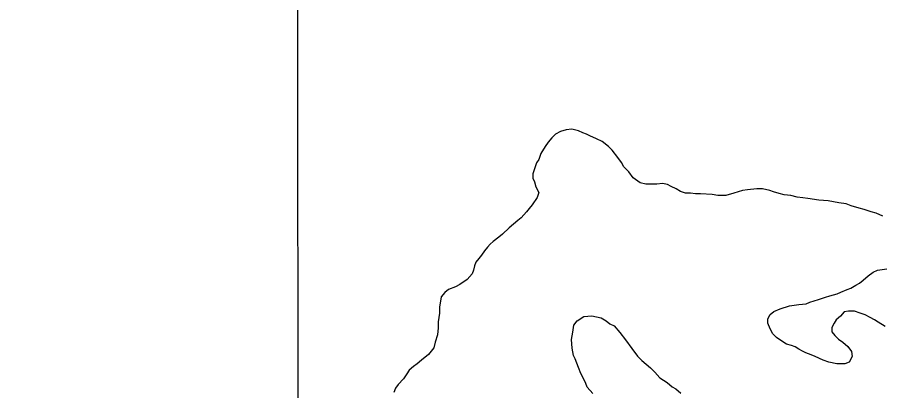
# Model space of a CAD drawing. Extents: x 3313442 to 3351311, y 721974 to 747360.
# Drawn here: x 3327852 to 3328533, y 728980 to 729274 of the extents above; entities that cross this region are included whole.
import ezdxf

# ---------------------------------------------------------------- set-up
doc = ezdxf.new("R2010")
doc.units = 0
for name, color, linetype in [('V-GRID-MAJR', 7, 'Continuous'), ('V-ROAD-CNTR', 7, 'Continuous'), ('V-SITE-VEGE', 7, 'Continuous'), ('V-TOPO-SHOR', 7, 'Continuous')]:
    doc.layers.add(name, color=color, linetype=linetype)

msp = doc.modelspace()

# ---------------------------------------------------------------- linework, layer by layer
at = {"layer": 'V-GRID-MAJR'}
msp.add_spline([(3328075.07, 727366.28), (3328067.14, 733424.95), (3328059.2, 739486.71), (3328051.27, 745548.49), (3328051.26, 745551.55)], degree=3, dxfattribs=at)
at = {"layer": 'V-ROAD-CNTR'}
msp.add_spline([(3326478.04, 730210.35), (3326482.35, 730403.29), (3326476.58, 730549.39), (3326473.61, 730637.71), (3326464.08, 730712.16), (3326370.96, 730713.71), (3326297.71, 730698.23), (3326169.71, 730725.9), (3326116.45, 730727.88), (3325982.64, 730689.67), (3325835.77, 730656.61), (3325666.24, 730661.4), (3325490.23, 730637.83), (3325403.5, 730634.84), (3325340.74, 730586.21), (3325201.43, 730523.99), (3325133.39, 730524.77), (3325012.9, 730513.46), (3324963.14, 730471.34), (3324981.93, 730365.88), (3324989.76, 730188.11), (3325009.72, 730055.84), (3325043.42, 729962.4), (3324997.98, 729812.51), (3325023.28, 729696.25), (3325064.51, 729608.4), (3325131.37, 729516.61), (3325150.36, 729377.77), (3325146.87, 729245.63), (3325126.45, 729132.53), (3325181.34, 729069.88), (3325338.87, 729062.31), (3325343.56, 728961.08), (3325372.85, 728878.06), (3325434.63, 728797.89), (3325537.34, 728748.77), (3325622.45, 728705.03), (3325714.6, 728675.45), (3325802.67, 728663.42), (3325976.26, 728695.07), (3326194.29, 728726.31), (3326466.63, 728765.32), (3326625.11, 728781.99), (3326781.78, 728849.74), (3326900.23, 728862.4), (3326981.75, 728872.83), (3327122.94, 728906.43), (3327349.99, 728934.63), (3327499.05, 728974.33), (3327515.65, 728986.69), (3327498, 729057.12), (3327490.77, 729119.3), (3327510.96, 729180.47), (3327588.76, 729283.84), (3327686.92, 729357.21), (3327753.03, 729377.43), (3327803.43, 729380.44), (3327847.87, 729388.87), (3327934.83, 729389.79), (3328039.14, 729390.23), (3328120.59, 729395.25), (3328249.21, 729403.96), (3328319.73, 729407.13), (3328384.24, 729401.49), (3328424.57, 729387.35), (3328470.08, 729368.59), (3328549.26, 729327.46), (3328661.09, 729275.68), (3328877.57, 729175.26), (3328980.19, 729125.77), (3329049.22, 729101.24), (3329067.8, 729104.63), (3329088.99, 729118.36), (3329113.61, 729147.02), (3329153.45, 729227.36), (3329182.49, 729301.19), (3329201.64, 729378.5), (3329199.66, 729471.18), (3329192.73, 729551.54), (3329166.92, 729646.66), (3329121.79, 729727.55), (3329091.49, 729778.71), (3329016.19, 729835.66), (3328941.73, 729880.13), (3328875.38, 729924.2), (3328789.67, 729967.9), (3328700.81, 730000.01), (3328643.56, 730009.51), (3328577.01, 730014.29), (3328435.19, 729993.91), (3328288.99, 729968.49), (3328169.46, 729944.48), (3328087.81, 729917.23), (3328042.9, 729880.41), (3327999.54, 729814.48), (3327967.22, 729727.08), (3328009.37, 729621.12)], degree=3, dxfattribs=at)
at = {"layer": 'V-SITE-VEGE'}
msp.add_lwpolyline([(3328305.29, 728978.2), (3328300.77, 728983.32), (3328299.65, 728986.16), (3328297.96, 728990.14), (3328295.7, 728994.11), (3328294.02, 728998.66), (3328291.2, 729005.48), (3328290.08, 729008.32), (3328288.96, 729013.99), (3328288.42, 729020.8), (3328289.58, 729026.47), (3328290.16, 729032.15), (3328293.01, 729035.54), (3328298.13, 729038.93), (3328304.37, 729039.47), (3328311.74, 729037.75), (3328315.7, 729035.46), (3328318.53, 729033.18), (3328321.93, 729031.47), (3328326.45, 729026.35), (3328330.97, 729020.66), (3328336.05, 729013.83), (3328340.57, 729007.58), (3328343.96, 729004.16), (3328347.36, 729001.31), (3328350.75, 728998.46), (3328354.14, 728995.05), (3328358.1, 728990.5), (3328360.93, 728988.78), (3328363.76, 728987.07), (3328367.72, 728983.65), (3328370.55, 728981.94), (3328374.51, 728978.53)], dxfattribs=at)
at = {"layer": 'V-TOPO-SHOR'}
for points in [[(3328524.62, 729121.38), (3328518.96, 729123.1), (3328514.99, 729124.24), (3328508.75, 729125.97), (3328504.79, 729127.68), (3328499.12, 729128.27), (3328490.61, 729130), (3328483.24, 729130.59), (3328474.73, 729131.76), (3328470.77, 729132.34), (3328466.23, 729132.92), (3328461.13, 729134.08), (3328456.02, 729134.66), (3328452.06, 729135.81), (3328447.52, 729136.96), (3328444.69, 729138.1), (3328439.02, 729139.26), (3328434.48, 729139.27), (3328427.1, 729138.73), (3328423.13, 729138.18), (3328416.31, 729135.93), (3328410.07, 729134.25), (3328403.83, 729134.27), (3328399.29, 729134.85), (3328390.21, 729135.45), (3328386.24, 729135.47), (3328382.27, 729136.05), (3328378.3, 729136.06), (3328374.33, 729137.21), (3328370.94, 729139.49), (3328366.97, 729141.21), (3328364.14, 729142.92), (3328360.17, 729143.5), (3328355.63, 729142.95), (3328351.09, 729142.96), (3328347.12, 729142.98), (3328342.59, 729144.13), (3328336.93, 729148.12), (3328333.54, 729152.67), (3328329.58, 729156.65), (3328327.89, 729160.06), (3328325.07, 729164.05), (3328320.55, 729169.73), (3328317.72, 729172.58), (3328312.63, 729176.57), (3328308.1, 729178.85), (3328303, 729181.14), (3328300.17, 729182.29), (3328297.34, 729183.43), (3328293.94, 729185.14), (3328288.83, 729186.3), (3328284.29, 729185.75), (3328279.75, 729184.63), (3328275.77, 729182.37), (3328272.93, 729179.54), (3328270.08, 729176.15), (3328267.8, 729172.75), (3328264.37, 729167.09), (3328262.66, 729162.56), (3328260.95, 729159.73), (3328259.23, 729155.2), (3328258.08, 729151.23), (3328258.07, 729147.83), (3328259.19, 729144.98), (3328260.31, 729141.01)], [(3328260.31, 729141.01), (3328262.57, 729136.46), (3328261.42, 729132.49), (3328257.43, 729126.83), (3328255.15, 729124.01), (3328252.87, 729121.18), (3328248.88, 729116.65), (3328246.04, 729114.39), (3328242.62, 729111.57), (3328239.21, 729108.74), (3328234.08, 729103.65), (3328231.24, 729101.4), (3328226.69, 729098.01), (3328224.42, 729095.74), (3328222.14, 729093.48), (3328219.86, 729090.66), (3328217.58, 729087.26), (3328215.3, 729084.43), (3328213.02, 729081.6), (3328211.88, 729078.77), (3328211.29, 729075.37), (3328210.15, 729072.53), (3328206.16, 729068.01), (3328200.48, 729064.06), (3328197.07, 729062.37), (3328191.39, 729060.12), (3328188.54, 729057.86), (3328185.69, 729054.46), (3328185.11, 729051.06), (3328184.53, 729046.53), (3328184.51, 729041.42), (3328183.35, 729034.61), (3328183.34, 729030.08), (3328182.75, 729024.41), (3328181.03, 729018.74), (3328179.88, 729014.2), (3328175.89, 729009.11)], [(3328533.69, 729117.94), (3328528.59, 729120.23), (3328524.62, 729121.38)], [(3328444.92, 729040.52), (3328447.76, 729042.78), (3328452.88, 729045.03), (3328460.26, 729047.28), (3328467.64, 729048.39), (3328473.31, 729048.93), (3328476.16, 729050.06), (3328482.97, 729052.31), (3328488.65, 729053.99), (3328492.06, 729055.11), (3328497.74, 729056.79), (3328500.58, 729057.92), (3328505.69, 729060.17), (3328508.53, 729061.29), (3328512.51, 729063.55), (3328515.35, 729065.24), (3328518.2, 729067.5), (3328522.18, 729070.89), (3328526.16, 729073.71), (3328529.57, 729075.4), (3328536.95, 729076.51)], [(3328523.77, 729037.98), (3328519.81, 729040.26), (3328515.84, 729041.41), (3328511.31, 729043.13), (3328506.77, 729043.14), (3328503.36, 729042.59), (3328500.51, 729039.19), (3328497.1, 729036.37), (3328495.39, 729033.54), (3328493.67, 729030.14), (3328493.66, 729026.73), (3328495.92, 729023.89), (3328498.75, 729021.04), (3328502.14, 729018.76), (3328506.1, 729015.35), (3328508.93, 729011.36), (3328509.48, 729007.39), (3328507.19, 729002.86), (3328503.79, 729001.74), (3328497.55, 729001.76), (3328491.31, 729002.92), (3328486.78, 729004.63), (3328480.55, 729007.49), (3328477.15, 729008.64), (3328473.18, 729010.35), (3328470.35, 729011.5), (3328467.52, 729013.21), (3328464.69, 729014.92), (3328461.85, 729016.07), (3328457.89, 729017.21), (3328455.06, 729018.93), (3328449.96, 729022.35), (3328447.14, 729025.2), (3328444.88, 729029.17), (3328443.19, 729033.72), (3328443.21, 729037.12), (3328444.92, 729040.52)], [(3328305.29, 728978.2), (3328300.77, 728983.32), (3328299.65, 728986.16), (3328297.96, 728990.14), (3328295.7, 728994.11), (3328294.02, 728998.66), (3328291.2, 729005.48), (3328290.08, 729008.32), (3328288.96, 729013.99), (3328288.42, 729020.8), (3328289.58, 729026.47), (3328290.16, 729032.15), (3328293.01, 729035.54), (3328298.13, 729038.93), (3328304.37, 729039.47), (3328311.74, 729037.74), (3328315.7, 729035.46), (3328318.53, 729033.18), (3328321.93, 729031.47), (3328326.45, 729026.35), (3328330.97, 729020.66), (3328336.05, 729013.83), (3328340.57, 729007.58), (3328343.96, 729004.16), (3328347.36, 729001.31), (3328350.75, 728998.46), (3328354.14, 728995.05), (3328358.1, 728990.5), (3328360.93, 728988.78), (3328363.76, 728987.07), (3328367.72, 728983.65), (3328370.55, 728981.94), (3328374.51, 728978.53)], [(3328535.66, 729031.13), (3328530, 729034.56), (3328527.17, 729036.27), (3328523.77, 729037.98)], [(3328175.89, 729009.11), (3328170.2, 729004.59), (3328166.79, 729001.77), (3328163.94, 728999.51), (3328160.53, 728996.68), (3328158.82, 728993.85), (3328155.97, 728989.89), (3328151.98, 728985.36), (3328149.7, 728982.54), (3328148.56, 728979.14)]]:
    msp.add_lwpolyline(points, dxfattribs=at)

doc.saveas('drawing.dxf')
